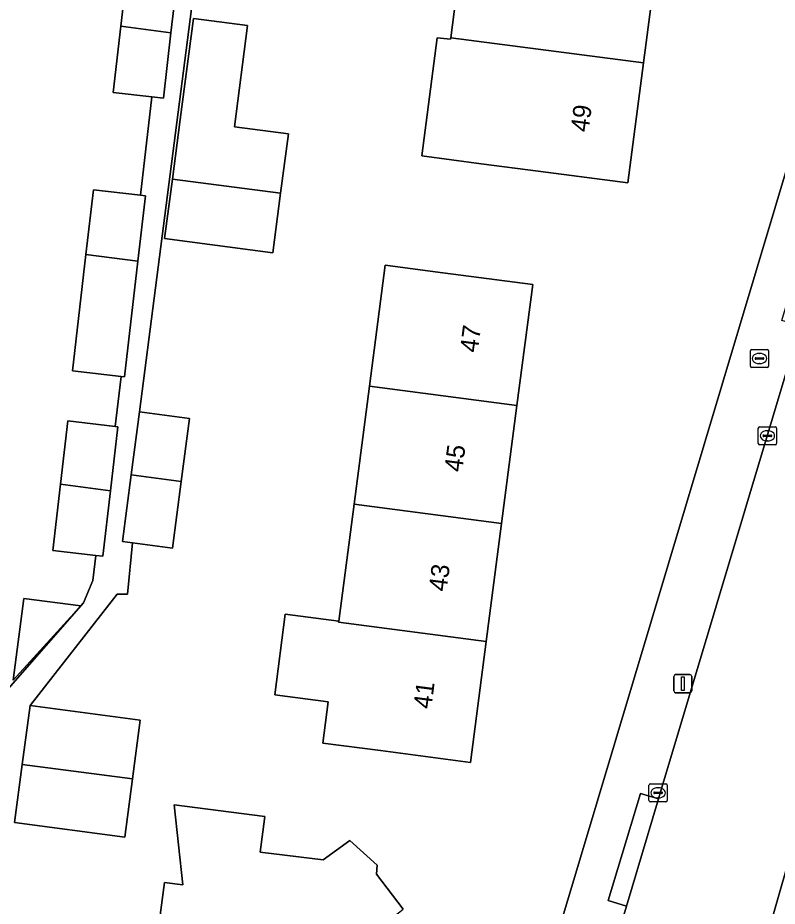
# Model space of a CAD drawing. Extents: x 162184 to 163154, y 385507 to 386516.
# Drawn here: x 162544.83 to 162586.74, y 386175.47 to 386224.51 of the extents above; entities that cross this region are included whole.
import ezdxf

# ---------------------------------------------------------------- set-up
doc = ezdxf.new("R2010")
doc.units = 0
for name, color, linetype in [('IMGEO_Brandkraan', 7, 'Continuous'), ('IMGEO_Erf', 7, 'Continuous'), ('IMGEO_Kolk', 7, 'Continuous'), ('IMGEO_Lichtmast', 7, 'Continuous'), ('IMGEO_Pand', 7, 'Continuous'), ('IMGEO_Pand_nummerreeks', 7, 'Continuous'), ('IMGEO_Rijbaan_lokaal_gesloten', 7, 'Continuous'), ('IMGEO_Voetpad_open', 7, 'Continuous')]:
    doc.layers.add(name, color=color, linetype=linetype)

msp = doc.modelspace()

# ---------------------------------------------------------------- linework, layer by layer
at = {"layer": 'IMGEO_Brandkraan'}
for p, q in [((162585.256, 386205.275), (162585.256, 386206.127)), ((162585.331, 386206.201), (162586.183, 386206.201)), ((162585.558, 386205.744), (162585.956, 386205.744)), ((162585.744, 386205.981), (162585.769, 386205.981)), ((162586.257, 386206.127), (162586.257, 386205.275)), ((162585.515, 386205.695), (162585.515, 386205.707)), ((162585.953, 386205.658), (162585.555, 386205.658)), ((162585.767, 386205.421), (162585.742, 386205.421)), ((162585.999, 386205.707), (162585.999, 386205.695)), ((162586.183, 386205.201), (162585.331, 386205.201))]:
    msp.add_line(p, q, dxfattribs=at)
for points in [[(162585.256, 386205.275), (162585.256, 386206.127)], [(162585.331, 386206.201), (162586.183, 386206.201)], [(162586.257, 386206.127), (162586.257, 386205.275)], [(162586.183, 386205.201), (162585.331, 386205.201)]]:
    msp.add_lwpolyline(points, dxfattribs=at)
for centre, radius, start, end in [((162585.333, 386206.125), 0.0765, 91.552, 178.448), ((162585.333, 386206.125), 0.0765, 91.552, 178.448), ((162585.555, 386205.704), 0.0403, 85.8775, 175.7526), ((162585.96, 386205.706), 0.0386, 1.7309, 96.639), ((162586.181, 386206.125), 0.0765, 1.552, 88.448), ((162586.181, 386206.125), 0.0765, 1.552, 88.448), ((162585.333, 386205.277), 0.0765, 181.552, 268.448), ((162585.333, 386205.277), 0.0765, 181.552, 268.448), ((162585.552, 386205.694), 0.0366, 178.938, 274.7102), ((162585.956, 386205.701), 0.043, 264.8664, 352.4533), ((162586.181, 386205.277), 0.0765, 271.552, 358.448), ((162586.181, 386205.277), 0.0765, 271.552, 358.448)]:
    msp.add_arc(centre, radius, start, end, dxfattribs=at)
for centre, major_axis, ratio, start_param, end_param in [((162585.743, 386205.701), (-0.387, 0.002), 0.722429, 4.712389, 7.853982), ((162585.768, 386205.701), (-0.39, 0.002), 0.717154, 1.570796, 4.712389)]:
    msp.add_ellipse(centre, major_axis=major_axis, ratio=ratio, start_param=start_param, end_param=end_param, dxfattribs=at)
at = {"layer": 'IMGEO_Erf'}
for points in [[(162568.034, 386151.921), (162597.394, 386250)], [(162544.174, 386187.322), (162548.452, 386192.209), (162548.971, 386193.454), (162549.13, 386194.83), (162546.755, 386195.105), (162547.179, 386198.768), (162547.582, 386202.253), (162550.207, 386201.949), (162550.526, 386204.704), (162547.846, 386205.014), (162548.59, 386211.446), (162549.002, 386215.01), (162551.596, 386214.71), (162552.224, 386220.14), (162550.088, 386220.387), (162550.512, 386224.05), (162550.915, 386227.535), (162553.392, 386227.248), (162553.715, 386229.876), (162550.956, 386230.243), (162551.821, 386236.74), (162552.918, 386244.979), (162549.689, 386245.409), (162544.758, 386246.095)], [(162555.672, 386234.723), (162551.539, 386202.756), (162554.3, 386202.396), (162553.845, 386198.915), (162553.365, 386195.238), (162551.157, 386195.527), (162550.892, 386192.697), (162550.321, 386192.697), (162545.506, 386186.541), (162551.584, 386185.736), (162551.156, 386182.506), (162550.729, 386179.284), (162544.651, 386180.089)], [(162580.208, 386228.49), (162579.366, 386222.02), (162578.503, 386215.398), (162573.545, 386216.044), (162570.396, 386216.454), (162567.124, 386216.88), (162567.973, 386223.4), (162568.709, 386223.327), (162568.719, 386223.404), (162569.56, 386229.874)], [(162552.346, 386172.34), (162552.917, 386176.786), (162553.933, 386176.655), (162553.467, 386181.068), (162558.454, 386180.427), (162558.201, 386178.453), (162561.687, 386178.025), (162563.15, 386179.106), (162564.663, 386177.735), (162564.618, 386177.24), (162566.092, 386175.299)]]:
    msp.add_lwpolyline(points, dxfattribs=at)
for points in [[(162559.763, 386218.101), (162559.333, 386214.82), (162558.903, 386211.539), (162552.931, 386212.322), (162553.363, 386215.602), (162553.796, 386218.883), (162554.533, 386224.466), (162557.511, 386224.075), (162556.78, 386218.492)], [(162568.288, 386210.43), (162573.245, 386209.783), (162572.375, 386203.116), (162571.524, 386196.597), (162570.674, 386190.077), (162569.804, 386183.412), (162564.847, 386184.059), (162561.665, 386184.474), (162561.961, 386186.747), (162559.006, 386187.132), (162559.586, 386191.582), (162562.542, 386191.196), (162563.386, 386197.664), (162564.237, 386204.183), (162565.106, 386210.845)], [(162545.165, 386192.456), (162548.301, 386192.043), (162544.57, 386187.949)]]:
    msp.add_lwpolyline(points, close=True, dxfattribs=at)
at = {"layer": 'IMGEO_Kolk'}
for p, q in [((162585.695, 386201.009), (162585.695, 386201.861)), ((162585.77, 386201.935), (162586.622, 386201.935)), ((162586.696, 386201.861), (162586.696, 386201.009)), ((162585.954, 386201.429), (162585.954, 386201.441)), ((162586.392, 386201.392), (162585.994, 386201.392)), ((162585.997, 386201.478), (162586.395, 386201.478)), ((162586.183, 386201.715), (162586.208, 386201.715)), ((162586.438, 386201.441), (162586.438, 386201.429)), ((162586.622, 386200.935), (162585.77, 386200.935)), ((162586.206, 386201.155), (162586.181, 386201.155)), ((162579.738, 386182.227), (162580.59, 386182.227)), ((162579.663, 386181.301), (162579.663, 386182.153)), ((162579.922, 386181.721), (162579.922, 386181.733)), ((162579.965, 386181.77), (162580.363, 386181.77)), ((162580.151, 386182.007), (162580.176, 386182.007)), ((162580.406, 386181.733), (162580.406, 386181.721)), ((162580.664, 386182.153), (162580.664, 386181.301)), ((162580.59, 386181.227), (162579.738, 386181.227)), ((162580.36, 386181.684), (162579.962, 386181.684)), ((162580.174, 386181.447), (162580.149, 386181.447))]:
    msp.add_line(p, q, dxfattribs=at)
for points in [[(162585.695, 386201.009), (162585.695, 386201.861)], [(162585.77, 386201.935), (162586.622, 386201.935)], [(162586.696, 386201.861), (162586.696, 386201.009)], [(162586.622, 386200.935), (162585.77, 386200.935)], [(162579.738, 386182.227), (162580.59, 386182.227)], [(162579.663, 386181.301), (162579.663, 386182.153)], [(162580.664, 386182.153), (162580.664, 386181.301)], [(162580.59, 386181.227), (162579.738, 386181.227)]]:
    msp.add_lwpolyline(points, dxfattribs=at)
for centre, radius, start, end in [((162585.772, 386201.859), 0.0765, 91.552, 178.448), ((162585.772, 386201.859), 0.0765, 91.552, 178.448), ((162586.62, 386201.859), 0.0765, 1.552, 88.448), ((162586.62, 386201.859), 0.0765, 1.552, 88.448), ((162585.994, 386201.438), 0.0403, 85.8775, 175.7526), ((162585.991, 386201.428), 0.0366, 178.938, 274.7102), ((162586.395, 386201.435), 0.043, 264.8664, 352.4533), ((162586.399, 386201.44), 0.0386, 1.7309, 96.639), ((162585.772, 386201.011), 0.0765, 181.552, 268.448), ((162585.772, 386201.011), 0.0765, 181.552, 268.448), ((162586.62, 386201.011), 0.0765, 271.552, 358.448), ((162586.62, 386201.011), 0.0765, 271.552, 358.448), ((162579.74, 386182.151), 0.0765, 91.552, 178.448), ((162579.74, 386182.151), 0.0765, 91.552, 178.448), ((162580.588, 386182.151), 0.0765, 1.552, 88.448), ((162580.588, 386182.151), 0.0765, 1.552, 88.448), ((162579.962, 386181.73), 0.0403, 85.8775, 175.7526), ((162579.959, 386181.72), 0.0366, 178.938, 274.7102), ((162580.363, 386181.727), 0.043, 264.8664, 352.4533), ((162580.367, 386181.732), 0.0386, 1.7309, 96.639), ((162579.74, 386181.303), 0.0765, 181.552, 268.448), ((162579.74, 386181.303), 0.0765, 181.552, 268.448), ((162580.588, 386181.303), 0.0765, 271.552, 358.448), ((162580.588, 386181.303), 0.0765, 271.552, 358.448)]:
    msp.add_arc(centre, radius, start, end, dxfattribs=at)
for centre, major_axis, ratio, start_param, end_param in [((162586.182, 386201.435), (-0.387, 0.002), 0.722429, 4.712389, 7.853982), ((162586.207, 386201.435), (-0.39, 0.002), 0.717154, 1.570796, 4.712389), ((162580.15, 386181.727), (-0.387, 0.002), 0.722429, 4.712389, 7.853982), ((162580.175, 386181.727), (-0.39, 0.002), 0.717154, 1.570796, 4.712389)]:
    msp.add_ellipse(centre, major_axis=major_axis, ratio=ratio, start_param=start_param, end_param=end_param, dxfattribs=at)
at = {"layer": 'IMGEO_Lichtmast'}
for p, q in [((162581.035, 386187.354), (162581.035, 386188.154)), ((162581.035, 386188.154), (162581.035, 386187.354)), ((162581.135, 386188.254), (162581.925, 386188.254)), ((162581.925, 386188.254), (162581.135, 386188.254)), ((162582.025, 386188.154), (162582.025, 386187.354)), ((162582.025, 386187.354), (162582.025, 386188.154)), ((162581.925, 386187.254), (162581.135, 386187.254)), ((162581.135, 386187.254), (162581.925, 386187.254))]:
    msp.add_line(p, q, dxfattribs=at)
msp.add_lwpolyline([(162581.455, 386188.129), (162581.605, 386188.129), (162581.605, 386187.379), (162581.455, 386187.379), (162581.455, 386188.129)], dxfattribs=at)
for centre, start, end in [((162581.135, 386188.154), 90, 180), ((162581.135, 386188.154), 90, 180), ((162581.925, 386188.154), 0, 90), ((162581.925, 386188.154), 360, 90), ((162581.135, 386187.354), 180, 270), ((162581.135, 386187.354), 180, 270), ((162581.925, 386187.354), 270, 0), ((162581.925, 386187.354), 270, 0)]:
    msp.add_arc(centre, 0.1, start, end, dxfattribs=at)
at = {"layer": 'IMGEO_Pand'}
for points in [[(162568.719, 386223.404), (162579.366, 386222.02), (162580.208, 386228.49), (162572.101, 386229.544), (162569.56, 386229.874)], [(162553.69, 386227.214), (162553.392, 386227.248), (162550.915, 386227.535), (162550.512, 386224.05), (162553.282, 386223.684)], [(162559.763, 386218.101), (162556.78, 386218.492), (162557.511, 386224.075), (162554.533, 386224.466), (162553.796, 386218.883), (162553.363, 386215.602), (162559.333, 386214.82)], [(162553.282, 386223.684), (162550.512, 386224.05), (162550.088, 386220.387), (162552.224, 386220.14), (162552.863, 386220.066)], [(162579.366, 386222.02), (162568.719, 386223.404), (162568.709, 386223.327), (162567.973, 386223.4), (162567.124, 386216.88), (162570.396, 386216.454), (162573.545, 386216.044), (162578.503, 386215.398)], [(162553.363, 386215.602), (162552.931, 386212.322), (162558.903, 386211.539), (162559.333, 386214.82)], [(162551.596, 386214.71), (162549.002, 386215.01), (162548.59, 386211.446), (162551.461, 386211.067), (162551.879, 386214.677)], [(162551.461, 386211.067), (162548.59, 386211.446), (162547.846, 386205.014), (162550.526, 386204.704), (162550.723, 386204.681)], [(162572.375, 386203.116), (162573.245, 386209.783), (162568.288, 386210.43), (162565.106, 386210.845), (162564.237, 386204.183)], [(162571.524, 386196.597), (162572.375, 386203.116), (162564.237, 386204.183), (162563.386, 386197.664)], [(162551.539, 386202.756), (162551.085, 386199.277), (162553.845, 386198.915), (162554.3, 386202.396)], [(162550.357, 386201.932), (162550.207, 386201.949), (162547.582, 386202.253), (162547.179, 386198.768), (162549.949, 386198.402)], [(162553.845, 386198.915), (162551.085, 386199.277), (162550.604, 386195.599), (162551.157, 386195.527), (162553.365, 386195.238)], [(162549.949, 386198.402), (162547.179, 386198.768), (162546.755, 386195.105), (162549.13, 386194.83), (162549.53, 386194.784)], [(162571.524, 386196.597), (162563.386, 386197.664), (162562.542, 386191.196), (162562.535, 386191.144), (162570.674, 386190.077)], [(162544.57, 386187.949), (162548.301, 386192.043), (162545.165, 386192.456)], [(162570.674, 386190.077), (162562.535, 386191.144), (162562.542, 386191.196), (162559.586, 386191.582), (162559.006, 386187.132), (162561.961, 386186.747), (162561.665, 386184.474), (162564.847, 386184.059), (162569.804, 386183.412)], [(162551.156, 386182.506), (162551.584, 386185.736), (162545.506, 386186.541), (162545.075, 386183.285)], [(162545.075, 386183.285), (162544.651, 386180.089), (162550.729, 386179.284), (162551.156, 386182.506)], [(162564.618, 386177.24), (162564.663, 386177.735), (162563.15, 386179.106), (162561.687, 386178.025), (162558.201, 386178.453), (162558.454, 386180.427), (162553.467, 386181.068), (162553.933, 386176.655), (162552.917, 386176.786), (162552.346, 386172.34), (162555.58, 386171.959), (162563.729, 386170.89), (162564.102, 386173.747), (162566.092, 386175.299)]]:
    msp.add_lwpolyline(points, close=True, dxfattribs=at)
at = {"layer": 'IMGEO_Rijbaan_lokaal_gesloten'}
msp.add_lwpolyline([(162604.039, 386233.483), (162609.006, 386250), (162613.26, 386264.222), (162619.204, 386284.067), (162611.367, 386286.414), (162611.292, 386286.105), (162606.76, 386270.915), (162605.234, 386265.802), (162589.995, 386214.149), (162588.005, 386207.498), (162580.323, 386181.848), (162580.194, 386181.395), (162578.424, 386175.482), (162574.162, 386161.238), (162571.134, 386150.964), (162578.692, 386148.647), (162579.217, 386150.388), (162582.091, 386160.026), (162583.806, 386165.71), (162585.211, 386170.441), (162588.145, 386180.704), (162589.049, 386183.521), (162590.1, 386187.156), (162590.754, 386189.307)], close=True, dxfattribs=at)
at = {"layer": 'IMGEO_Voetpad_open'}
for points in [[(162608.355, 386286.617), (162602.352, 386266.564), (162601.984, 386265.333), (162597.394, 386250), (162568.034, 386151.921), (162567.629, 386150.568), (162567.207, 386149.157), (162558.945, 386121.561), (162559.602, 386116.997)], [(162562.109, 386120.842), (162564.122, 386127.569), (162564.246, 386127.991), (162571.134, 386150.964), (162574.162, 386161.238), (162578.424, 386175.482), (162577.418, 386175.782), (162579.188, 386181.696), (162580.194, 386181.395), (162580.323, 386181.848), (162588.005, 386207.498), (162586.999, 386207.798), (162588.989, 386214.45), (162589.995, 386214.149), (162605.234, 386265.802), (162604.948, 386265.887), (162606.482, 386270.998), (162606.76, 386270.915), (162611.292, 386286.105)], [(162544.651, 386180.089), (162545.075, 386183.285), (162545.506, 386186.541), (162550.321, 386192.697), (162550.892, 386192.697), (162551.157, 386195.527), (162550.604, 386195.599), (162551.085, 386199.277), (162551.539, 386202.756), (162555.672, 386234.723)], [(162604.039, 386233.483), (162590.754, 386189.307), (162590.1, 386187.156), (162590.533, 386187.014), (162589.43, 386183.39), (162589.049, 386183.521), (162588.145, 386180.704), (162585.211, 386170.441), (162586.218, 386170.142), (162584.813, 386165.412), (162583.806, 386165.71), (162582.091, 386160.026), (162579.217, 386150.388), (162578.692, 386148.647), (162577.014, 386142.992)], [(162553.69, 386227.214), (162553.282, 386223.684), (162552.863, 386220.066), (162552.224, 386220.14), (162551.596, 386214.71), (162551.879, 386214.677), (162551.461, 386211.067), (162550.723, 386204.681), (162550.526, 386204.704), (162550.207, 386201.949), (162550.357, 386201.932), (162549.949, 386198.402), (162549.53, 386194.784), (162549.13, 386194.83), (162548.971, 386193.454), (162548.452, 386192.209), (162544.174, 386187.322)]]:
    msp.add_lwpolyline(points, dxfattribs=at)
msp.add_lwpolyline([(162578.424, 386175.482), (162580.194, 386181.395), (162579.188, 386181.696), (162577.418, 386175.782)], close=True, dxfattribs=at)

# ---------------------------------------------------------------- texts
at = {"layer": 'IMGEO_Pand_nummerreeks'}
for s, rotation, p in [('49', 82.5804, (162576.322, 386218.162)), ('47', 82.5658, (162570.209, 386205.994)), ('45', 82.5658, (162569.349, 386199.401)), ('43', 82.5632, (162568.489, 386192.808)), ('41', 82.5632, (162567.644, 386186.328))]:
    msp.add_text(s, height=1, rotation=rotation, dxfattribs=at).set_placement(p)

doc.saveas('drawing.dxf')
